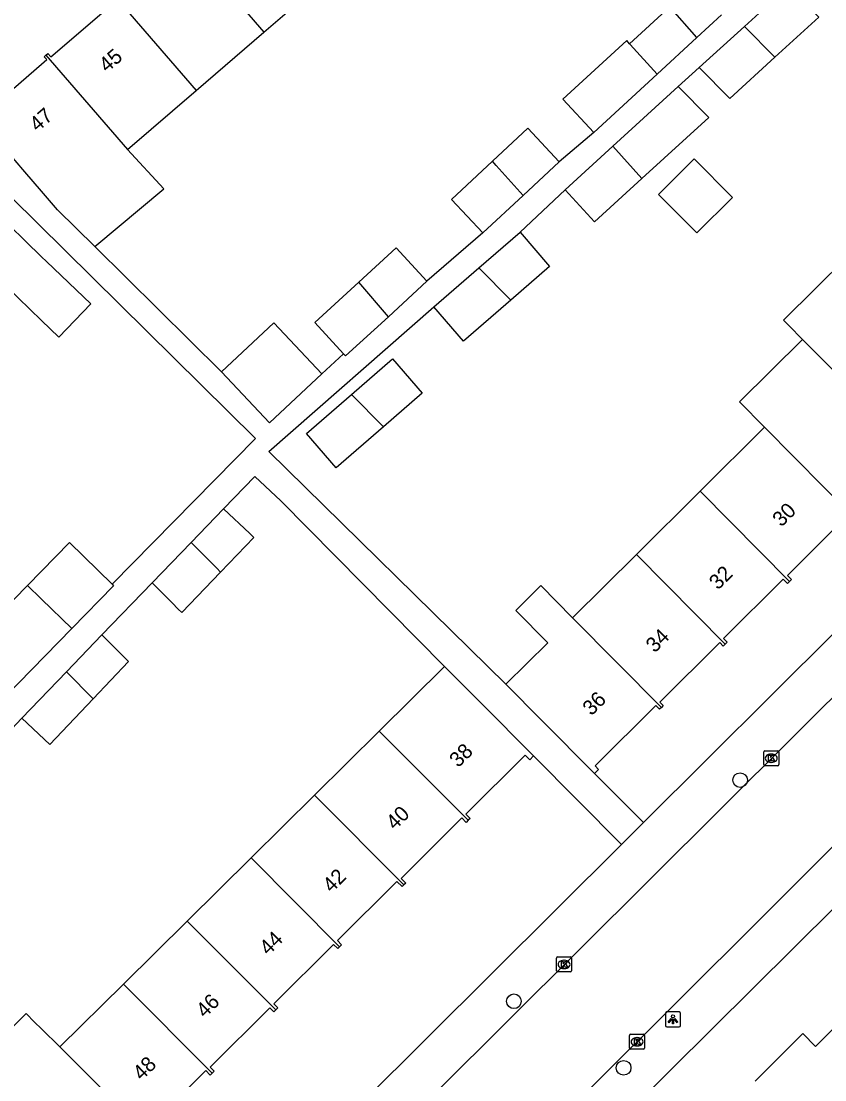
# Model space of a CAD drawing. Extents: x 159222 to 160346, y 381249 to 382166.
# Drawn here: x 159998.6 to 160052.4, y 381810.3 to 381881.1 of the extents above; entities that cross this region are included whole.
import ezdxf

# ---------------------------------------------------------------- set-up
doc = ezdxf.new("R2010")
doc.units = 0
for name, color, linetype in [('IMGEO_Boom', 7, 'Continuous'), ('IMGEO_Kolk', 7, 'Continuous'), ('IMGEO_Lichtpunt', 7, 'Continuous'), ('IMGEO_Pand', 7, 'Continuous'), ('IMGEO_Pand_nummerreeks', 7, 'Continuous'), ('IMGEO_Rijbaan_lokaal_open', 7, 'Continuous'), ('IMGEO_Voetpad_open', 7, 'Continuous')]:
    doc.layers.add(name, color=color, linetype=linetype)

msp = doc.modelspace()

# ---------------------------------------------------------------- linework, layer by layer
at = {"layer": 'IMGEO_Boom'}
for centre in [(160046.721, 381830.367), (160031.592, 381815.572), (160038.931, 381811.122)]:
    msp.add_circle(centre, 0.489, dxfattribs=at)
at = {"layer": 'IMGEO_Kolk'}
for p, q in [((160048.303, 381831.405), (160048.303, 381832.257)), ((160048.378, 381832.331), (160049.23, 381832.331)), ((160048.791, 381832.111), (160048.816, 381832.111)), ((160049.304, 381832.257), (160049.304, 381831.405)), ((160049.23, 381831.331), (160048.378, 381831.331)), ((160048.814, 381831.551), (160048.789, 381831.551)), ((160034.447, 381817.612), (160034.447, 381818.464)), ((160034.522, 381818.538), (160035.374, 381818.538)), ((160035.448, 381818.464), (160035.448, 381817.612)), ((160034.958, 381817.758), (160034.933, 381817.758)), ((160034.935, 381818.318), (160034.96, 381818.318)), ((160035.374, 381817.538), (160034.522, 381817.538)), ((160039.332, 381812.438), (160039.332, 381813.29)), ((160039.407, 381813.364), (160040.259, 381813.364)), ((160039.82, 381813.144), (160039.845, 381813.144)), ((160040.333, 381813.29), (160040.333, 381812.438)), ((160040.259, 381812.364), (160039.407, 381812.364)), ((160039.843, 381812.584), (160039.818, 381812.584))]:
    msp.add_line(p, q, dxfattribs=at)
for points in [[(160048.303, 381831.405), (160048.303, 381832.257)], [(160048.378, 381832.331), (160049.23, 381832.331)], [(160048.624, 381832.031), (160048.747, 381832.031), (160048.747, 381831.88), (160048.877, 381832.031), (160049.041, 381832.031), (160048.895, 381831.88), (160049.048, 381831.631), (160048.896, 381831.631), (160048.811, 381831.795), (160048.747, 381831.728), (160048.747, 381831.631), (160048.624, 381831.631), (160048.624, 381832.031)], [(160049.304, 381832.257), (160049.304, 381831.405)], [(160049.23, 381831.331), (160048.378, 381831.331)], [(160034.447, 381817.612), (160034.447, 381818.464)], [(160034.522, 381818.538), (160035.374, 381818.538)], [(160035.448, 381818.464), (160035.448, 381817.612)], [(160034.768, 381818.238), (160034.891, 381818.238), (160034.891, 381818.087), (160035.021, 381818.238), (160035.185, 381818.238), (160035.039, 381818.087), (160035.192, 381817.838), (160035.04, 381817.838), (160034.955, 381818.002), (160034.891, 381817.935), (160034.891, 381817.838), (160034.768, 381817.838), (160034.768, 381818.238)], [(160035.374, 381817.538), (160034.522, 381817.538)], [(160039.332, 381812.438), (160039.332, 381813.29)], [(160039.407, 381813.364), (160040.259, 381813.364)], [(160039.653, 381813.064), (160039.776, 381813.064), (160039.776, 381812.913), (160039.906, 381813.064), (160040.07, 381813.064), (160039.924, 381812.913), (160040.077, 381812.664), (160039.925, 381812.664), (160039.84, 381812.828), (160039.776, 381812.761), (160039.776, 381812.664), (160039.653, 381812.664), (160039.653, 381813.064)], [(160040.333, 381813.29), (160040.333, 381812.438)], [(160040.259, 381812.364), (160039.407, 381812.364)]]:
    msp.add_lwpolyline(points, dxfattribs=at)
for centre, start, end in [((160048.38, 381832.255), 91.55205, 178.44795), ((160048.38, 381832.255), 91.55205, 178.44795), ((160049.228, 381832.255), 1.55205, 88.44795), ((160049.228, 381832.255), 1.55205, 88.44795), ((160048.38, 381831.407), 181.55205, 268.44795), ((160048.38, 381831.407), 181.55205, 268.44795), ((160049.228, 381831.407), 271.55205, 358.44795), ((160049.228, 381831.407), 271.55205, 358.44795), ((160034.524, 381818.462), 91.55205, 178.44795), ((160034.524, 381818.462), 91.55205, 178.44795), ((160035.372, 381818.462), 1.55205, 88.44795), ((160035.372, 381818.462), 1.55205, 88.44795), ((160034.524, 381817.614), 181.55205, 268.44795), ((160034.524, 381817.614), 181.55205, 268.44795), ((160035.372, 381817.614), 271.55205, 358.44795), ((160035.372, 381817.614), 271.55205, 358.44795), ((160039.409, 381813.288), 91.55205, 178.44795), ((160039.409, 381813.288), 91.55205, 178.44795), ((160040.257, 381813.288), 1.55205, 88.44795), ((160040.257, 381813.288), 1.55205, 88.44795), ((160039.409, 381812.44), 181.55205, 268.44795), ((160039.409, 381812.44), 181.55205, 268.44795), ((160040.257, 381812.44), 271.55205, 358.44795), ((160040.257, 381812.44), 271.55205, 358.44795)]:
    msp.add_arc(centre, 0.0765, start, end, dxfattribs=at)
for centre, major_axis, ratio, start_param, end_param in [((160048.79, 381831.831), (-0.387, 0.002), 0.722429, 4.712389, 7.853982), ((160048.815, 381831.831), (-0.39, 0.002), 0.717154, 1.570796, 4.712389), ((160034.934, 381818.038), (-0.387, 0.002), 0.722429, 4.712389, 7.853982), ((160034.959, 381818.038), (-0.39, 0.002), 0.717154, 1.570796, 4.712389), ((160039.819, 381812.864), (-0.387, 0.002), 0.722429, 4.712389, 7.853982), ((160039.844, 381812.864), (-0.39, 0.002), 0.717154, 1.570796, 4.712389)]:
    msp.add_ellipse(centre, major_axis=major_axis, ratio=ratio, start_param=start_param, end_param=end_param, dxfattribs=at)
at = {"layer": 'IMGEO_Lichtpunt'}
for p, q in [((160042.635, 381814.861), (160041.827, 381814.861)), ((160042.635, 381814.861), (160041.827, 381814.861)), ((160041.733, 381814.766), (160041.733, 381813.959)), ((160041.733, 381814.766), (160041.733, 381813.959)), ((160042.729, 381813.959), (160042.729, 381814.766)), ((160042.729, 381813.959), (160042.729, 381814.766)), ((160041.827, 381813.865), (160042.635, 381813.865)), ((160041.827, 381813.865), (160042.635, 381813.865))]:
    msp.add_line(p, q, dxfattribs=at)
for points in [[(160042.107, 381814.43), (160042.146, 381814.402), (160041.958, 381814.14), (160041.92, 381814.167), (160042.107, 381814.43)], [(160042.209, 381814.382), (160042.256, 381814.382), (160042.256, 381814.06), (160042.209, 381814.06), (160042.209, 381814.382)], [(160042.319, 381814.402), (160042.357, 381814.429), (160042.544, 381814.167), (160042.505, 381814.139), (160042.319, 381814.402)]]:
    msp.add_lwpolyline(points, dxfattribs=at)
msp.add_circle((160042.232, 381814.564), 0.0994, dxfattribs=at)
for centre, start, end in [((160041.827, 381814.766), 90, 180), ((160041.827, 381814.766), 90, 180), ((160042.635, 381814.766), 0, 90), ((160042.635, 381814.766), 0, 90), ((160041.827, 381813.959), 180, 270), ((160041.827, 381813.959), 180, 270), ((160042.635, 381813.959), 270, 0), ((160042.635, 381813.959), 270, 360)]:
    msp.add_arc(centre, 0.0946, start, end, dxfattribs=at)
at = {"layer": 'IMGEO_Pand'}
for points in [[(160009.392, 381886.721), (160014.863, 381880.397)], [(160014.863, 381880.397), (160019.398, 381884.3)], [(160000.287, 381878.853), (160000.413, 381878.962), (160000.606, 381878.737), (160004.954, 381882.478), (160004.766, 381882.696), (160004.889, 381882.802)], [(160004.889, 381882.802), (160010.339, 381876.502)], [(160047.011, 381880.786), (160049.953, 381883.467)], [(160049.055, 381878.721), (160051.997, 381881.402), (160049.953, 381883.467)], [(160043.83, 381880.035), (160042.03, 381882.092), (160039.334, 381879.61)], [(160043.982, 381878.025), (160047.011, 381880.786)], [(160047.011, 381880.786), (160049.055, 381878.721)], [(160010.339, 381876.502), (160014.863, 381880.397)], [(160043.83, 381880.035), (160041.167, 381877.583)], [(160039.334, 381879.61), (160039.134, 381879.843), (160034.875, 381875.922), (160036.933, 381873.686)], [(160039.334, 381879.61), (160039.358, 381879.582), (160041.167, 381877.583)], [(159995.622, 381874.85), (159995.866, 381875.061), (159996.048, 381874.849), (160000, 381878.25), (160000.352, 381878.567), (160000.162, 381878.746), (160000.287, 381878.853)], [(160000.287, 381878.853), (160005.743, 381872.547)], [(160043.982, 381878.025), (160046.026, 381875.961), (160049.055, 381878.721)], [(160041.167, 381877.583), (160036.933, 381873.686)], [(160005.743, 381872.547), (160010.339, 381876.502)], [(160038.209, 381872.763), (160042.584, 381876.751)], [(160042.584, 381876.751), (160044.628, 381874.687), (160040.157, 381870.611)], [(160003.554, 381866.049), (160001.057, 381868.513), (160000, 381869.752), (159998.884, 381871.061), (159995.622, 381874.85)], [(160030.153, 381871.758), (160032.517, 381873.969), (160034.609, 381871.732)], [(160003.554, 381866.049), (160008.172, 381869.927), (160005.743, 381872.547)], [(160035.023, 381869.86), (160038.209, 381872.763)], [(160038.209, 381872.763), (160040.157, 381870.611)], [(160029.518, 381866.969), (160027.425, 381869.205), (160030.153, 381871.758)], [(160032.202, 381869.48), (160030.398, 381871.472), (160030.153, 381871.758)], [(160034.609, 381871.732), (160032.202, 381869.48)], [(160041.271, 381869.545), (160043.654, 381871.914), (160046.213, 381869.341), (160043.83, 381866.972), (160041.271, 381869.545)], [(160040.157, 381870.611), (160036.978, 381867.715), (160035.023, 381869.86)], [(159993.489, 381858.137), (159995.286, 381860), (159994.82, 381860.449), (159997.646, 381863.377), (160000, 381861.114), (160001.156, 381860.003), (160003.3, 381862.225), (160000.327, 381865.062), (160000, 381865.377), (159996.728, 381868.533), (159994.697, 381866.428), (159991.186, 381869.815), (159990.977, 381870.016), (159990.762, 381869.806), (159990.936, 381869.646), (159986.559, 381865.109), (159986.344, 381865.317), (159986.21, 381865.178)], [(160032.202, 381869.48), (160029.518, 381866.969)], [(160029.255, 381864.638), (160031.999, 381867.015)], [(160031.999, 381867.015), (160033.983, 381864.724), (160031.392, 381862.479)], [(160025.775, 381863.736), (160023.718, 381865.973), (160021.227, 381863.682)], [(160050.897, 381859.848), (160049.974, 381860.777), (160049.839, 381860.912), (160049.626, 381861.126), (160053.874, 381865.35)], [(160026.239, 381862.026), (160029.255, 381864.638)], [(160029.255, 381864.638), (160031.392, 381862.479)], [(160021.227, 381863.682), (160018.281, 381860.974), (160020.198, 381858.889)], [(160023.195, 381861.365), (160021.227, 381863.682)], [(160025.775, 381863.736), (160023.195, 381861.365)], [(160031.392, 381862.479), (160028.223, 381859.735), (160026.239, 381862.026)], [(160018.739, 381857.548), (160015.539, 381860.959), (160012.039, 381857.676)], [(160023.195, 381861.365), (160020.337, 381858.737), (160020.198, 381858.889)], [(160048.353, 381853.98), (160046.683, 381855.659), (160050.897, 381859.848)], [(160050.897, 381859.848), (160052.641, 381858.1), (160058.527, 381852.153)], [(160020.729, 381856.161), (160023.475, 381858.539), (160025.459, 381856.248), (160022.866, 381854.002)], [(160018.739, 381857.548), (160015.239, 381854.265), (160012.039, 381857.676)], [(160022.866, 381854.002), (160019.699, 381851.259), (160017.715, 381853.55), (160020.729, 381856.161)], [(160022.866, 381854.002), (160020.729, 381856.161)], [(160048.353, 381853.98), (160044.045, 381849.697)], [(160054.31, 381847.962), (160048.353, 381853.98)], [(160044.045, 381849.697), (160039.787, 381845.462)], [(160044.045, 381849.697), (160050.023, 381843.658)], [(160009.999, 381846.267), (160012.171, 381848.519)], [(160011.975, 381844.285), (160014.201, 381846.593), (160013.924, 381846.857), (160012.171, 381848.519)], [(160054.31, 381847.962), (160054.18, 381847.833), (160053.934, 381848.079), (160049.885, 381844.053), (160050.151, 381843.785), (160050.023, 381843.658)], [(160004.708, 381843.475), (160001.857, 381846.257), (159999.055, 381843.386)], [(160007.393, 381843.564), (160009.999, 381846.267)], [(160011.975, 381844.285), (160011.724, 381844.537), (160009.999, 381846.267)], [(160039.787, 381845.462), (160035.521, 381841.221)], [(160045.727, 381839.46), (160039.787, 381845.462)], [(160007.393, 381843.564), (160008.734, 381842.22), (160009.14, 381841.812), (160009.37, 381841.582), (160011.975, 381844.285)], [(159994.561, 381838.781), (159999.055, 381843.386)], [(159999.055, 381843.386), (159999.976, 381842.488), (160000, 381842.465), (160002.027, 381840.519)], [(160004.708, 381843.475), (160004.812, 381843.373), (160002.027, 381840.519)], [(160031.057, 381836.782), (160033.85, 381839.56), (160031.717, 381841.714), (160033.388, 381843.375), (160035.521, 381841.221)], [(160050.023, 381843.658), (160049.893, 381843.529), (160049.613, 381843.81), (160045.615, 381839.835), (160045.858, 381839.59), (160045.727, 381839.46)], [(160035.521, 381841.221), (160041.453, 381835.23)], [(160002.027, 381840.519), (159997.552, 381835.934)], [(160001.658, 381837.615), (160004.036, 381840.082)], [(160004.036, 381840.082), (160005.811, 381838.302), (160003.449, 381835.811)], [(160045.727, 381839.46), (160045.595, 381839.329), (160045.355, 381839.57), (160041.343, 381835.581), (160041.573, 381835.35), (160041.453, 381835.23)], [(159998.686, 381834.511), (160001.658, 381837.615)], [(160003.449, 381835.811), (160001.658, 381837.615)], [(160026.948, 381837.958), (160022.586, 381833.644)], [(160026.948, 381837.958), (160029.373, 381835.526), (160032.904, 381831.986)], [(160036.986, 381830.818), (160033.461, 381834.364), (160031.057, 381836.782)], [(160003.449, 381835.811), (160000.544, 381832.748), (159998.686, 381834.511)], [(160041.453, 381835.23), (160041.33, 381835.108), (160041.084, 381835.356), (160037.025, 381831.319), (160037.256, 381831.086), (160036.986, 381830.818)], [(160022.586, 381833.644), (160018.256, 381829.361)], [(160022.586, 381833.644), (160028.536, 381827.677)], [(160032.904, 381831.986), (160032.649, 381831.732), (160032.341, 381832.042), (160028.382, 381828.094), (160028.668, 381827.808), (160028.536, 381827.677)], [(160014.013, 381825.164), (160018.256, 381829.361)], [(160018.256, 381829.361), (160024.234, 381823.366)], [(160028.536, 381827.677), (160028.402, 381827.543), (160028.111, 381827.835), (160024.051, 381823.786), (160024.352, 381823.484), (160024.234, 381823.366)], [(160014.013, 381825.164), (160009.745, 381820.942)], [(160019.921, 381819.21), (160014.013, 381825.164)], [(160024.234, 381823.366), (160024.117, 381823.249), (160023.771, 381823.596), (160019.794, 381819.63), (160020.067, 381819.356), (160019.992, 381819.281), (160019.921, 381819.21)], [(160009.745, 381820.942), (160005.473, 381816.718)], [(160015.665, 381814.991), (160009.745, 381820.942)], [(160019.921, 381819.21), (160019.804, 381819.093), (160019.518, 381819.38), (160015.531, 381815.403), (160015.803, 381815.129), (160015.665, 381814.991)], [(160005.473, 381816.718), (160001.226, 381812.517)], [(160005.473, 381816.718), (160011.401, 381810.773)], [(160047.729, 381810.231), (160050.925, 381813.408), (160051.772, 381812.557), (160054.687, 381815.455), (160055.534, 381814.604), (160057.496, 381816.554)], [(160015.665, 381814.991), (160015.541, 381814.867), (160015.265, 381815.143), (160011.277, 381811.166), (160011.536, 381810.907), (160011.401, 381810.773)], [(160001.226, 381812.517), (160000, 381813.721), (159999.533, 381814.18), (159998.958, 381814.756), (159994.679, 381810.489)], [(160001.226, 381812.517), (160007.163, 381806.547)], [(160011.401, 381810.773), (160011.27, 381810.642), (160010.979, 381810.935), (160007.018, 381806.985), (160007.309, 381806.693), (160007.234, 381806.618), (160007.163, 381806.547)]]:
    msp.add_lwpolyline(points, dxfattribs=at)
at = {"layer": 'IMGEO_Rijbaan_lokaal_open'}
for points in [[(160002.99, 381786.2), (160012.11, 381795.292), (160116.933, 381899.648), (160120.802, 381903.57), (160121.409, 381904.226), (160123.621, 381906.761), (160125.502, 381909.146), (160137.982, 381924.966), (160137.985, 381924.969)], [(160116.227, 381888.855), (160106.101, 381878.782), (160096.927, 381869.656), (160085.354, 381858.143), (160080.535, 381853.35), (160070.584, 381843.451), (160069.21, 381842.087), (160064.536, 381837.45), (160052.791, 381825.786), (160048.168, 381821.179), (160036.822, 381809.873), (160032.195, 381805.263), (160022.766, 381795.885), (160020.046, 381793.267), (160016.183, 381789.42), (160010.858, 381784.097), (160007.94, 381781.256)]]:
    msp.add_lwpolyline(points, dxfattribs=at)
at = {"layer": 'IMGEO_Voetpad_open'}
for points in [[(160045.482, 381881.556), (160043.83, 381880.035)], [(160042.584, 381876.751), (160043.982, 381878.025)], [(159990.64, 381876.569), (160014.315, 381853.212), (160004.708, 381843.475)], [(160108.118, 381876.482), (160028.327, 381797.338), (160012.912, 381781.871), (160008.385, 381777.496)], [(160036.933, 381873.686), (160034.609, 381871.732)], [(160031.999, 381867.015), (160035.023, 381869.86)], [(160029.518, 381866.969), (160025.775, 381863.736)], [(160012.039, 381857.676), (160003.554, 381866.049)], [(160078.852, 381865.921), (160040.259, 381827.528)], [(160031.057, 381836.782), (160015.199, 381852.34), (160026.239, 381862.026)], [(160020.198, 381858.889), (160018.739, 381857.548)], [(160012.171, 381848.519), (160014.258, 381850.683), (160015.992, 381849.038), (160026.948, 381837.958)], [(160004.036, 381840.082), (160007.393, 381843.564)], [(159995.596, 381831.255), (159998.686, 381834.511)], [(160032.904, 381831.986), (160038.791, 381826.068)], [(160040.259, 381827.528), (160036.986, 381830.818)], [(160038.791, 381826.068), (160040.259, 381827.528)], [(160038.791, 381826.068), (160008.419, 381795.853), (160000.048, 381787.508)]]:
    msp.add_lwpolyline(points, dxfattribs=at)

# ---------------------------------------------------------------- texts
at = {"layer": 'IMGEO_Pand_nummerreeks'}
for s, rotation, p in [('45', 40.79992, (160004.368, 381877.651)), ('47', 40.82324, (159999.72, 381873.686)), ('30', 44.82732, (160049.483, 381847.255)), ('32', 44.82732, (160045.245, 381843.043)), ('34', 44.82732, (160041.013, 381838.836)), ('36', 44.82822, (160036.779, 381834.628)), ('38', 44.6725, (160027.867, 381831.162)), ('40', 44.6725, (160023.631, 381826.975)), ('42', 44.6725, (160019.391, 381822.783)), ('44', 44.6725, (160015.158, 381818.598)), ('46', 44.6725, (160010.922, 381814.411)), ('48', 44.6725, (160006.69, 381810.226))]:
    msp.add_text(s, height=1, rotation=rotation, dxfattribs=at).set_placement(p)

doc.saveas('drawing.dxf')
